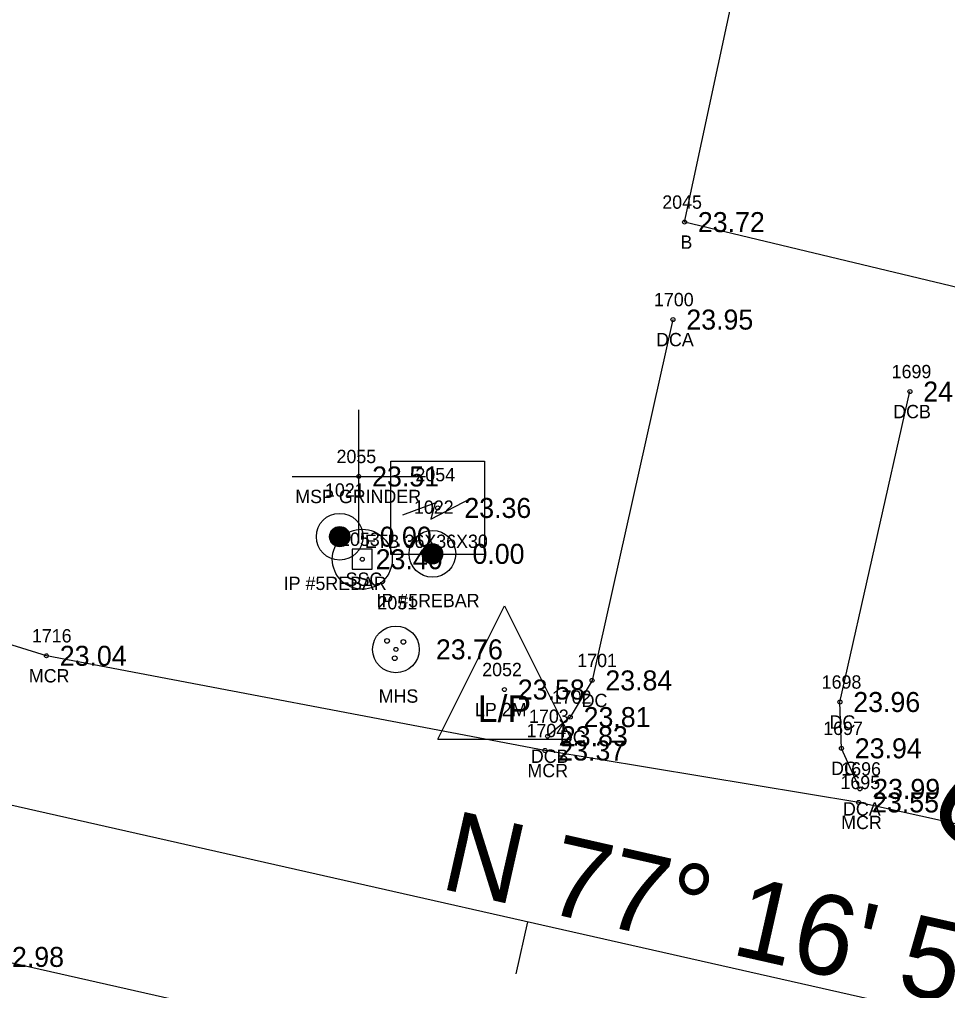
# Model space of a CAD drawing. Extents: x 2654414 to 2656963, y 761776 to 764965.
# Drawn here: x 2655340.6 to 2655410.2, y 762212 to 762284.8 of the extents above; entities that cross this region are included whole.
import ezdxf

# ---------------------------------------------------------------- set-up
doc = ezdxf.new("R2010")
doc.units = 0
for name, color, linetype in [('RD_EX_Bldg', 7, 'Continuous'), ('RD_EX_Bldg_txCode', 7, 'Continuous'), ('RD_EX_Conc', 7, 'Continuous'), ('RD_EX_Conc_txCode', 7, 'Continuous'), ('RD_EX_DR_Inlet', 7, 'Continuous'), ('RD_EX_DV_Prop_txCode', 7, 'Continuous'), ('RD_EX_DV_PropPin', 7, 'Continuous'), ('RD_EX_Misc', 7, 'Continuous'), ('RD_EX_Misc_txCode', 7, 'Continuous'), ('RD_EX_TX_Bldg_ELEV', 7, 'Continuous'), ('RD_EX_TX_Conc_ELEV', 7, 'Continuous'), ('RD_EX_TX_DV_Prop_ELEV', 7, 'Continuous'), ('RD_EX_TX_Misc_ELEV', 7, 'Continuous'), ('RD_EX_TX_UT_ELEV', 7, 'Continuous'), ('RD_EX_UT', 7, 'Continuous'), ('RD_EX_UT_txCode', 7, 'Continuous'), ('RD_HC_Cl', 7, 'Continuous'), ('RD_HC_Data', 7, 'Continuous'), ('RD_HC_Data_Tic', 7, 'Continuous'), ('RD_HC_TX_Sta50', 7, 'Continuous'), ('RD_SMD_Locator', 7, 'Continuous')]:
    doc.layers.add(name, color=color, linetype=linetype)

msp = doc.modelspace()

# ---------------------------------------------------------------- linework, layer by layer
at = {"layer": 'RD_EX_Bldg'}
msp.add_lwpolyline([(2655437.715, 762258.295), (2655390.483, 762269.628), (2655398.7, 762307.917), (2655446.539, 762297.096), (2655437.715, 762258.295)], dxfattribs=at)
at = {"layer": 'RD_EX_Conc'}
for points in [[(2655389.618, 762262.318), (2655383.545, 762235.257), (2655381.916, 762232.508), (2655380.211, 762231.074)], [(2655403.633, 762227.122), (2655402.251, 762230.165), (2655402.139, 762233.639), (2655407.386, 762256.919)], [(2655447.671, 762217.38), (2655447.327, 762216.453), (2655403.547, 762226.108), (2655380.017, 762230.002), (2655342.631, 762237.105), (2655301.817, 762249.774)], [(2655440.54, 762187.622), (2655439.059, 762188.617), (2655385.758, 762201.571), (2655364.155, 762208.612), (2655337.932, 762214.524), (2655306.963, 762222.49), (2655288.125, 762231.245)]]:
    msp.add_lwpolyline(points, dxfattribs=at)
at = {"layer": 'RD_EX_DR_Inlet'}
for centre, radius in [((2655368.84, 762237.586), 1.75), ((2655368.175, 762238.216), 0.175), ((2655369.4, 762238.146), 0.175), ((2655368.752, 762236.922), 0.175)]:
    msp.add_circle(centre, radius, dxfattribs=at)
at = {"layer": 'RD_EX_DV_PropPin'}
for p, q in [((2655363.888, 762245.842), (2655363.888, 762246.234)), ((2655363.923, 762245.74), (2655363.923, 762246.336)), ((2655363.958, 762245.669), (2655363.958, 762246.408)), ((2655363.993, 762245.612), (2655363.993, 762246.465)), ((2655364.028, 762245.564), (2655364.028, 762246.512)), ((2655364.063, 762245.523), (2655364.063, 762246.553)), ((2655364.098, 762245.487), (2655364.098, 762246.589)), ((2655364.133, 762245.456), (2655364.133, 762246.62)), ((2655364.168, 762245.428), (2655364.168, 762246.648)), ((2655364.203, 762245.404), (2655364.203, 762246.673)), ((2655364.238, 762245.382), (2655364.238, 762246.694)), ((2655364.273, 762245.362), (2655364.273, 762246.714)), ((2655364.308, 762245.345), (2655364.308, 762246.731)), ((2655364.343, 762245.331), (2655364.343, 762246.746)), ((2655364.378, 762245.318), (2655364.378, 762246.759)), ((2655364.413, 762245.307), (2655364.413, 762246.77)), ((2655364.448, 762245.297), (2655364.448, 762246.779)), ((2655364.483, 762245.29), (2655364.483, 762246.786)), ((2655364.518, 762245.284), (2655364.518, 762246.792)), ((2655364.553, 762245.28), (2655364.553, 762246.796)), ((2655364.588, 762245.278), (2655364.588, 762246.798)), ((2655364.623, 762245.277), (2655364.623, 762246.799)), ((2655364.658, 762245.278), (2655364.658, 762246.798)), ((2655364.693, 762245.28), (2655364.693, 762246.796)), ((2655364.728, 762245.284), (2655364.728, 762246.792)), ((2655364.763, 762245.29), (2655364.763, 762246.786)), ((2655364.798, 762245.297), (2655364.798, 762246.779)), ((2655364.833, 762245.307), (2655364.833, 762246.77)), ((2655364.868, 762245.318), (2655364.868, 762246.759)), ((2655364.903, 762245.331), (2655364.903, 762246.746)), ((2655364.938, 762245.345), (2655364.938, 762246.731)), ((2655364.973, 762245.362), (2655364.973, 762246.714)), ((2655365.008, 762245.382), (2655365.008, 762246.694)), ((2655365.043, 762245.404), (2655365.043, 762246.673)), ((2655365.078, 762245.428), (2655365.078, 762246.648)), ((2655365.113, 762245.456), (2655365.113, 762246.62)), ((2655365.148, 762245.487), (2655365.148, 762246.589)), ((2655365.184, 762245.523), (2655365.184, 762246.553)), ((2655365.219, 762245.564), (2655365.219, 762246.512)), ((2655365.254, 762245.612), (2655365.254, 762246.465)), ((2655365.289, 762245.669), (2655365.289, 762246.408)), ((2655365.324, 762245.74), (2655365.324, 762246.336)), ((2655365.359, 762245.842), (2655365.359, 762246.234)), ((2655371.44, 762244.003), (2655371.44, 762245.499)), ((2655371.475, 762243.997), (2655371.475, 762245.505)), ((2655371.51, 762243.993), (2655371.51, 762245.509)), ((2655371.545, 762243.991), (2655371.545, 762245.511)), ((2655371.58, 762243.99), (2655371.58, 762245.512)), ((2655371.615, 762243.991), (2655371.615, 762245.511)), ((2655371.65, 762243.993), (2655371.65, 762245.509)), ((2655371.685, 762243.997), (2655371.685, 762245.505)), ((2655371.72, 762244.003), (2655371.72, 762245.499)), ((2655370.845, 762244.555), (2655370.845, 762244.947)), ((2655370.88, 762244.453), (2655370.88, 762245.049)), ((2655370.915, 762244.382), (2655370.915, 762245.121)), ((2655370.95, 762244.325), (2655370.95, 762245.178)), ((2655370.985, 762244.277), (2655370.985, 762245.225)), ((2655371.02, 762244.236), (2655371.02, 762245.266)), ((2655371.055, 762244.2), (2655371.055, 762245.302)), ((2655371.09, 762244.169), (2655371.09, 762245.333)), ((2655371.125, 762244.141), (2655371.125, 762245.361)), ((2655371.16, 762244.117), (2655371.16, 762245.386)), ((2655371.195, 762244.095), (2655371.195, 762245.407)), ((2655371.23, 762244.075), (2655371.23, 762245.427)), ((2655371.265, 762244.058), (2655371.265, 762245.444)), ((2655371.3, 762244.044), (2655371.3, 762245.459)), ((2655371.335, 762244.031), (2655371.335, 762245.472)), ((2655371.37, 762244.02), (2655371.37, 762245.483)), ((2655371.405, 762244.01), (2655371.405, 762245.492)), ((2655371.755, 762244.01), (2655371.755, 762245.492)), ((2655371.79, 762244.02), (2655371.79, 762245.483)), ((2655371.825, 762244.031), (2655371.825, 762245.472)), ((2655371.86, 762244.044), (2655371.86, 762245.459)), ((2655371.895, 762244.058), (2655371.895, 762245.444)), ((2655371.93, 762244.075), (2655371.93, 762245.427)), ((2655371.965, 762244.095), (2655371.965, 762245.407)), ((2655372, 762244.117), (2655372, 762245.386)), ((2655372.035, 762244.141), (2655372.035, 762245.361)), ((2655372.07, 762244.169), (2655372.07, 762245.333)), ((2655372.105, 762244.2), (2655372.105, 762245.302)), ((2655372.14, 762244.236), (2655372.14, 762245.266)), ((2655372.175, 762244.277), (2655372.175, 762245.225)), ((2655372.21, 762244.325), (2655372.21, 762245.178)), ((2655372.245, 762244.382), (2655372.245, 762245.121)), ((2655372.28, 762244.453), (2655372.28, 762245.049)), ((2655372.315, 762244.555), (2655372.315, 762244.947))]:
    msp.add_line(p, q, dxfattribs=at)
for centre, radius in [((2655364.623, 762246.038), 1.75), ((2655364.623, 762246.038), 0.761), ((2655371.58, 762244.751), 1.75), ((2655371.58, 762244.751), 0.761)]:
    msp.add_circle(centre, radius, dxfattribs=at)
at = {"layer": 'RD_EX_Misc'}
for p, q in [((2655366.056, 762245.553), (2655366.056, 762255.553)), ((2655361.056, 762250.553), (2655371.056, 762250.553))]:
    msp.add_line(p, q, dxfattribs=at)
at = {"layer": 'RD_EX_UT'}
for p, q in [((2655365.571, 762245.096), (2655365.57, 762243.596)), ((2655367.071, 762245.096), (2655365.571, 762245.096)), ((2655367.071, 762243.596), (2655367.071, 762245.096)), ((2655365.57, 762243.596), (2655367.071, 762243.596)), ((2655371.98, 762230.85), (2655376.98, 762240.85)), ((2655376.98, 762240.85), (2655381.98, 762230.85)), ((2655371.98, 762230.85), (2655381.98, 762230.85))]:
    msp.add_line(p, q, dxfattribs=at)
msp.add_lwpolyline([(2655368.471, 762244.692), (2655368.471, 762251.692), (2655375.471, 762251.692), (2655375.471, 762244.692)], close=True, dxfattribs=at)
msp.add_lwpolyline([(2655369.369, 762247.686), (2655371.792, 762248.586), (2655371.446, 762247.339), (2655374.491, 762248.932)], dxfattribs=at)
msp.add_circle((2655366.321, 762244.346), 2.25, dxfattribs=at)
at = {"layer": 'RD_HC_Cl'}
msp.add_line((2655476.255, 762195.138), (2655321.054, 762230.163), dxfattribs=at)
at = {"layer": 'RD_HC_Data_Tic'}
msp.add_line((2655378.708, 762217.152), (2655377.828, 762213.25), dxfattribs=at)
at = {"layer": 'RD_SMD_Locator'}
for centre in [(2655390.483, 762269.628), (2655389.618, 762262.318), (2655407.386, 762256.919), (2655366.056, 762250.553), (2655371.971, 762248.192), (2655364.623, 762246.038), (2655371.58, 762244.751), (2655366.321, 762244.346), (2655368.84, 762237.586), (2655342.631, 762237.105), (2655383.545, 762235.257), (2655376.98, 762234.574), (2655402.139, 762233.639), (2655381.916, 762232.508), (2655380.211, 762231.074), (2655402.251, 762230.165), (2655380.017, 762230.002), (2655403.633, 762227.122), (2655403.547, 762226.108)]:
    msp.add_circle(centre, 0.15, dxfattribs=at)

# ---------------------------------------------------------------- texts
at = {"layer": 'RD_EX_Bldg_txCode'}
for s, p in [('2045', (2655388.814, 762270.628)), ('B', (2655390.176, 762267.628))]:
    msp.add_text(s, height=1, dxfattribs=at).set_placement(p)
at = {"layer": 'RD_EX_Conc_txCode'}
for s, p in [('1700', (2655388.193, 762263.318)), ('DCA', (2655388.35, 762260.318)), ('1699', (2655406.016, 762257.919)), ('DCB', (2655406.134, 762254.919)), ('1716', (2655341.544, 762238.105)), ('1701', (2655382.443, 762236.257)), ('MCR', (2655341.316, 762235.105)), ('1698', (2655400.768, 762234.639)), ('1702', (2655380.53, 762233.508)), ('DC', (2655382.765, 762233.257)), ('1703', (2655378.825, 762232.074)), ('DC', (2655401.359, 762231.639)), ('1704', (2655378.631, 762231.002)), ('1697', (2655400.881, 762231.165)), ('DC', (2655381.136, 762230.508)), ('DCB', (2655378.959, 762229.074)), ('MCR', (2655378.702, 762228.002)), ('DC', (2655401.472, 762228.165)), ('1696', (2655402.239, 762228.122)), ('1695', (2655402.176, 762227.108)), ('DCA', (2655402.365, 762225.122)), ('MCR', (2655402.232, 762224.108))]:
    msp.add_text(s, height=1, dxfattribs=at).set_placement(p)
at = {"layer": 'RD_EX_DV_Prop_txCode'}
for s, p in [('1021', (2655363.521, 762249.038)), ('1022', (2655370.194, 762247.751)), ('IP #5REBAR', (2655360.426, 762242.038)), ('IP #5REBAR', (2655367.383, 762240.751))]:
    msp.add_text(s, height=1, dxfattribs=at).set_placement(p)
at = {"layer": 'RD_EX_Misc_txCode'}
for s, p in [('2055', (2655364.387, 762251.553)), ('MSP GRINDER', (2655361.292, 762248.553))]:
    msp.add_text(s, height=1, dxfattribs=at).set_placement(p)
at = {"layer": 'RD_EX_TX_Bldg_ELEV'}
msp.add_text('23.72', height=1.5, dxfattribs=at).set_placement((2655391.483, 762268.878))
at = {"layer": 'RD_EX_TX_Conc_ELEV'}
for s, p in [('23.95', (2655390.618, 762261.568)), ('24.00', (2655408.386, 762256.169)), ('23.04', (2655343.631, 762236.355)), ('23.84', (2655384.545, 762234.507)), ('23.96', (2655403.139, 762232.889)), ('23.81', (2655382.916, 762231.758)), ('23.83', (2655381.211, 762230.324)), ('23.94', (2655403.251, 762229.415)), ('23.37', (2655381.017, 762229.252)), ('23.99', (2655404.633, 762226.372)), ('23.55', (2655404.547, 762225.358)), ('22.98', (2655338.932, 762213.774))]:
    msp.add_text(s, height=1.5, dxfattribs=at).set_placement(p)
at = {"layer": 'RD_EX_TX_DV_Prop_ELEV'}
for p in [(2655367.623, 762245.288), (2655374.58, 762244.001)]:
    msp.add_text('0.00', height=1.5, dxfattribs=at).set_placement(p)
at = {"layer": 'RD_EX_TX_Misc_ELEV'}
msp.add_text('23.51', height=1.5, dxfattribs=at).set_placement((2655367.056, 762249.803))
at = {"layer": 'RD_EX_TX_UT_ELEV'}
for s, p in [('23.36', (2655373.971, 762247.442)), ('23.40', (2655367.321, 762243.596)), ('23.76', (2655371.84, 762236.836)), ('23.58', (2655377.98, 762233.824))]:
    msp.add_text(s, height=1.5, dxfattribs=at).set_placement(p)
at = {"layer": 'RD_EX_UT'}
msp.add_text('L/P', height=2, dxfattribs=at).set_placement((2655374.972, 762232.131))
at = {"layer": 'RD_EX_UT_txCode'}
for s, p in [('2054', (2655370.302, 762250.192)), ('2053', (2655364.651, 762245.346)), ('ETB 36X36X30', (2655366.514, 762245.192)), ('SSC', (2655365.069, 762242.346)), ('2051', (2655367.454, 762240.586)), ('2052', (2655375.311, 762235.574)), ('MHS', (2655367.548, 762233.586)), ('LP 2M', (2655374.768, 762232.574))]:
    msp.add_text(s, height=1, dxfattribs=at).set_placement(p)
at = {"layer": 'RD_HC_Data'}
msp.add_text('N 77%%d 16\' 59" W', height=6, rotation=347.28301, dxfattribs=at).set_placement((2655372.03, 762219.684))
at = {"layer": 'RD_HC_TX_Sta50'}
msp.add_text('10', height=8, rotation=131.1884, dxfattribs=at).set_placement((2655422.222, 762222.34))

doc.saveas('drawing.dxf')
